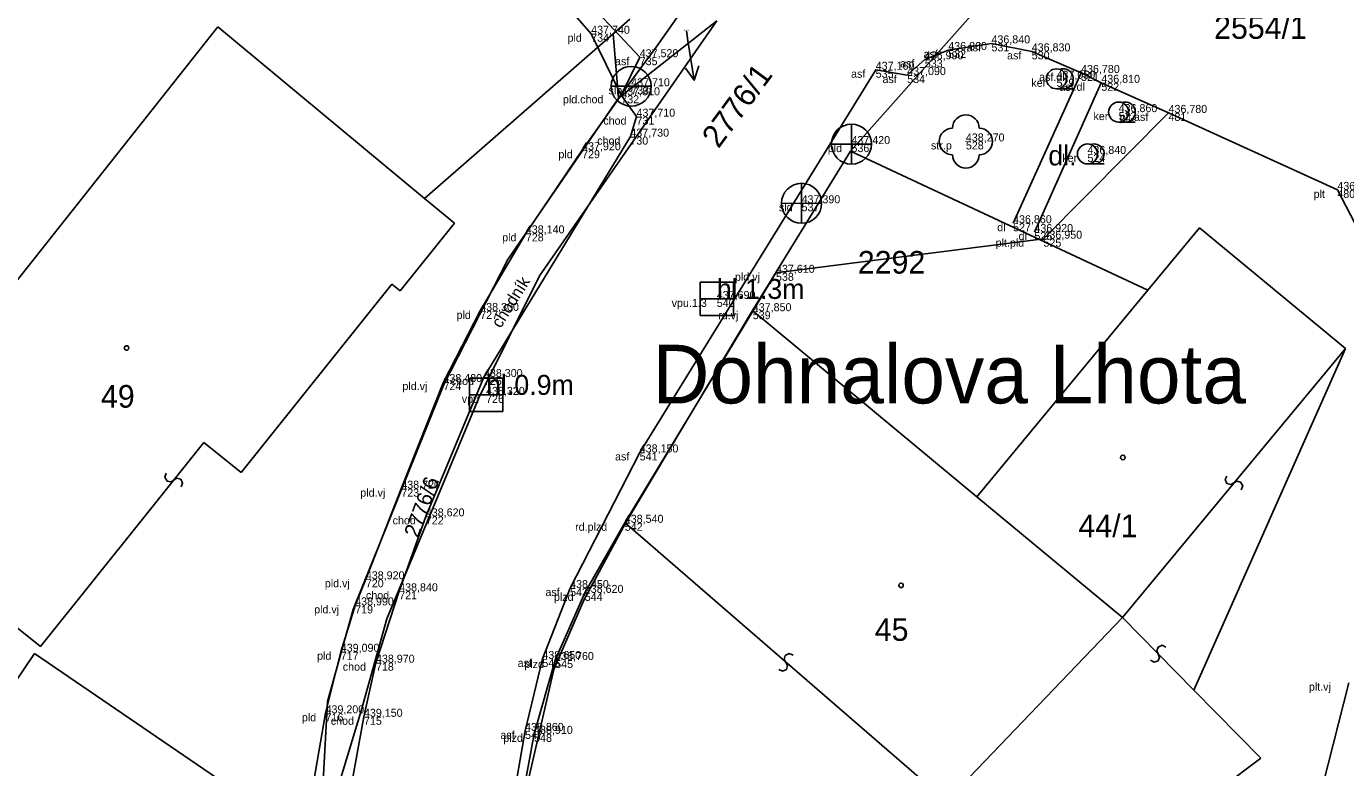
# Model space of a CAD drawing. Extents: x -747792 to -745414, y -1093712 to -1091463.
# Drawn here: x -746697.99 to -746648.52, y -1093080.43 to -1093052.61 of the extents above; entities that cross this region are included whole.
import ezdxf

# ---------------------------------------------------------------- set-up
doc = ezdxf.new("R2010")
doc.units = 0
for name, color, linetype in [('Doplňkové značky', 7, 'Continuous'), ('Hladina', 7, 'Continuous'), ('Koleje_dopravní prvky', 7, 'Continuous'), ('Kultury', 7, 'Continuous'), ('Nezařazené objekty', 7, 'Continuous'), ('Nivelační značky_hrany', 7, 'Continuous'), ('Ploty_opěrné zdi', 7, 'Continuous'), ('Popisy objektů_povrchů', 7, 'Continuous'), ('Pracovní_bod JDTM STC_VC - výška', 7, 'Continuous'), ('Pracovní_bod PPBP - výška', 7, 'Continuous'), ('Pracovní_bod PPBP - číslo', 7, 'Continuous'), ('Pracovní_bod ZPBP - číslo', 7, 'Continuous'), ('Rozhraní ploch', 7, 'Continuous'), ('Stromy_porost', 7, 'Continuous'), ('Výškopis', 7, 'Continuous'), ('Čísla popisná_parcelní', 7, 'Continuous')]:
    doc.layers.add(name, color=color, linetype=linetype)

msp = doc.modelspace()

# ---------------------------------------------------------------- linework, layer by layer
at = {"layer": 'Doplňkové značky'}
for points in [[(-746673.24, -1093052.78), (-746673.18, -1093053.15)], [(-746672.944, -1093054.631), (-746673.18, -1093053.15)], [(-746672.776, -1093054.098), (-746672.944, -1093054.631), (-746673.27, -1093054.177)]]:
    msp.add_lwpolyline(points, dxfattribs=at)
at = {"layer": 'Hladina'}
for p, q in [((-746676.81, -1093052.89), (-746676.81, -1093052.89)), ((-746661.8, -1093053.25), (-746661.8, -1093053.25)), ((-746663.42, -1093053.5), (-746663.42, -1093053.5)), ((-746660.29, -1093053.55), (-746660.29, -1093053.55)), ((-746674.99, -1093053.77), (-746674.99, -1093053.77)), ((-746666.14, -1093054.24), (-746666.14, -1093054.24)), ((-746664.3, -1093053.85), (-746664.3, -1093053.85)), ((-746664.96, -1093054.44), (-746664.96, -1093054.44)), ((-746659.36, -1093054.58), (-746659.36, -1093054.58)), ((-746658.44, -1093054.36), (-746658.44, -1093054.36)), ((-746657.68, -1093054.73), (-746657.68, -1093054.73)), ((-746675.68, -1093055.2), (-746675.68, -1093055.2)), ((-746675.31, -1093054.86), (-746675.31, -1093054.86)), ((-746675.11, -1093056), (-746675.11, -1093056)), ((-746657.03, -1093055.83), (-746657.03, -1093055.83)), ((-746655.16, -1093055.86), (-746655.16, -1093055.86)), ((-746675.34, -1093056.75), (-746675.34, -1093056.75)), ((-746667.05, -1093057.03), (-746667.05, -1093057.03)), ((-746662.76, -1093056.93), (-746662.76, -1093056.93)), ((-746677.15, -1093057.26), (-746677.15, -1093057.26)), ((-746658.2, -1093057.4), (-746658.2, -1093057.4)), ((-746648.83, -1093058.75), (-746648.83, -1093058.75)), ((-746668.92, -1093059.25), (-746668.92, -1093059.25)), ((-746660.99, -1093060), (-746660.99, -1093060)), ((-746679.26, -1093060.38), (-746679.26, -1093060.38)), ((-746660.19, -1093060.33), (-746660.19, -1093060.33)), ((-746659.85, -1093060.58), (-746659.85, -1093060.58)), ((-746669.88, -1093061.86), (-746669.88, -1093061.86)), ((-746672.1, -1093062.84), (-746672.1, -1093062.84)), ((-746680.97, -1093063.29), (-746680.97, -1093063.29)), ((-746670.75, -1093063.3), (-746670.75, -1093063.3)), ((-746682.35, -1093065.96), (-746682.35, -1093065.96)), ((-746680.83, -1093065.77), (-746680.83, -1093065.77)), ((-746680.75, -1093066.44), (-746680.75, -1093066.44)), ((-746674.99, -1093068.6), (-746674.99, -1093068.6)), ((-746683.93, -1093069.96), (-746683.93, -1093069.96)), ((-746683.01, -1093071), (-746683.01, -1093071)), ((-746675.55, -1093071.24), (-746675.55, -1093071.24)), ((-746685.26, -1093073.36), (-746685.26, -1093073.36)), ((-746684.01, -1093073.81), (-746684.01, -1093073.81)), ((-746677.6, -1093073.69), (-746677.6, -1093073.69)), ((-746677.05, -1093073.87), (-746677.05, -1093073.87)), ((-746685.66, -1093074.34), (-746685.66, -1093074.34)), ((-746686.2, -1093076.08), (-746686.2, -1093076.08)), ((-746684.88, -1093076.49), (-746684.88, -1093076.49)), ((-746678.64, -1093076.35), (-746678.64, -1093076.35)), ((-746678.16, -1093076.39), (-746678.16, -1093076.39)), ((-746686.77, -1093078.39), (-746686.77, -1093078.39)), ((-746685.33, -1093078.52), (-746685.33, -1093078.52)), ((-746679.29, -1093079.05), (-746679.29, -1093079.05)), ((-746678.95, -1093079.16), (-746678.95, -1093079.16))]:
    msp.add_line(p, q, dxfattribs=at)
at = {"layer": 'Kultury'}
for points in [[(-746683.06, -1093059.07), (-746681.93, -1093060)], [(-746681.93, -1093060), (-746683.97, -1093062.54)], [(-746684.28, -1093062.29), (-746689.94, -1093069.35)], [(-746683.97, -1093062.54), (-746684.28, -1093062.29)], [(-746648.53, -1093064.7), (-746656.88, -1093074.79)], [(-746693.59, -1093071.04), (-746691.34, -1093068.23)], [(-746689.94, -1093069.35), (-746691.34, -1093068.23)], [(-746692.742, -1093069.381), (-746692.797, -1093069.529), (-746692.713, -1093069.673), (-746692.564, -1093069.703), (-746692.348, -1093069.569), (-746692.201, -1093069.609), (-746692.132, -1093069.755), (-746692.188, -1093069.889)], [(-746652.432, -1093070.003), (-746652.375, -1093069.856), (-746652.456, -1093069.711), (-746652.605, -1093069.679), (-746652.823, -1093069.809), (-746652.969, -1093069.766), (-746653.036, -1093069.62), (-746652.978, -1093069.487)], [(-746704.65, -1093070.13), (-746697.46, -1093075.88)], [(-746697.46, -1093075.88), (-746693.59, -1093071.04)], [(-746675.52, -1093071.26), (-746663.49, -1093081.69)], [(-746656.88, -1093074.79), (-746654.21, -1093077.52)], [(-746655.259, -1093075.911), (-746655.4, -1093075.838), (-746655.553, -1093075.904), (-746655.6, -1093076.048), (-746655.493, -1093076.279), (-746655.552, -1093076.42), (-746655.704, -1093076.471), (-746655.831, -1093076.399)], [(-746699.01, -1093078.09), (-746697.68, -1093076.15)], [(-746697.68, -1093076.15), (-746687, -1093083.45)], [(-746669.24, -1093076.208), (-746669.386, -1093076.148), (-746669.533, -1093076.225), (-746669.569, -1093076.373), (-746669.443, -1093076.595), (-746669.49, -1093076.74), (-746669.638, -1093076.803), (-746669.77, -1093076.742)]]:
    msp.add_lwpolyline(points, dxfattribs=at)
at = {"layer": 'Nezařazené objekty'}
for points in [[(-746676.81, -1093052.89), (-746685.91, -1093042.46), (-746686.31, -1093042.44)], [(-746682.35, -1093065.96), (-746680.97, -1093063.29), (-746679.26, -1093060.38), (-746677.15, -1093057.26), (-746675.68, -1093055.2), (-746676.81, -1093052.89)], [(-746646.99, -1093066.16), (-746647, -1093064.29), (-746647.19, -1093061.9), (-746648.83, -1093058.75), (-746655.16, -1093055.86), (-746659.85, -1093060.58)], [(-746659.85, -1093060.58), (-746669.88, -1093061.86)], [(-746685.26, -1093073.36), (-746683.93, -1093069.96)], [(-746678.99, -1093081.99), (-746679.25, -1093082.04), (-746679.37, -1093081.47), (-746678.95, -1093079.16), (-746678.16, -1093076.39), (-746677.05, -1093073.87), (-746675.55, -1093071.24)], [(-746687.58, -1093083.1), (-746686.77, -1093078.39), (-746686.2, -1093076.08), (-746685.66, -1093074.34)]]:
    msp.add_lwpolyline(points, dxfattribs=at)
at = {"layer": 'Nivelační značky_hrany'}
for points in [[(-746675.68, -1093055.2), (-746674.99, -1093053.77), (-746677.5, -1093051.08), (-746675.64, -1093049.11), (-746674.15, -1093049.62)], [(-746660.99, -1093060), (-746658.44, -1093054.36), (-746660.29, -1093053.55), (-746661.8, -1093053.25), (-746663.42, -1093053.5), (-746664.3, -1093053.85), (-746664.96, -1093054.44), (-746666.14, -1093054.24), (-746674.99, -1093068.6), (-746677.6, -1093073.69), (-746678.64, -1093076.35), (-746679.29, -1093079.05), (-746679.71, -1093081.48), (-746679.69, -1093086.54), (-746679.06, -1093091.02), (-746678.19, -1093094.74), (-746676.83, -1093098.38), (-746673.81, -1093104.16), (-746670.33, -1093108.89), (-746666.68, -1093112.75), (-746659.26, -1093118.75), (-746651.34, -1093125.01), (-746630.74, -1093138.49)], [(-746655.16, -1093055.86), (-746657.68, -1093054.73), (-746660.19, -1093060.33)], [(-746658.44, -1093054.36), (-746657.68, -1093054.73)], [(-746675.68, -1093055.2), (-746675.11, -1093056), (-746675.34, -1093056.75), (-746680.83, -1093065.77), (-746683.01, -1093071), (-746684.01, -1093073.81), (-746684.88, -1093076.49), (-746685.33, -1093078.52), (-746686.3, -1093083.83), (-746688.69, -1093092.46), (-746689.92, -1093092.39), (-746687.57, -1093084.22)]]:
    msp.add_lwpolyline(points, dxfattribs=at)
at = {"layer": 'Ploty_opěrné zdi'}
for points in [[(-746694.23, -1093064.595), (-746694.18, -1093064.605), (-746694.155, -1093064.65), (-746694.145, -1093064.68), (-746694.155, -1093064.725), (-746694.195, -1093064.76), (-746694.23, -1093064.765), (-746694.275, -1093064.75), (-746694.305, -1093064.72), (-746694.315, -1093064.68), (-746694.305, -1093064.635), (-746694.265, -1093064.6)], [(-746656.87, -1093068.705), (-746656.82, -1093068.715), (-746656.795, -1093068.76), (-746656.785, -1093068.79), (-746656.795, -1093068.835), (-746656.835, -1093068.87), (-746656.87, -1093068.875), (-746656.915, -1093068.86), (-746656.945, -1093068.83), (-746656.955, -1093068.79), (-746656.945, -1093068.745), (-746656.905, -1093068.71)], [(-746665.19, -1093073.505), (-746665.14, -1093073.515), (-746665.115, -1093073.56), (-746665.105, -1093073.59), (-746665.115, -1093073.635), (-746665.155, -1093073.67), (-746665.19, -1093073.675), (-746665.235, -1093073.66), (-746665.265, -1093073.63), (-746665.275, -1093073.59), (-746665.265, -1093073.545), (-746665.225, -1093073.51)]]:
    msp.add_lwpolyline(points, close=True, dxfattribs=at)
at = {"layer": 'Popisy objektů_povrchů'}
msp.add_lwpolyline([(-746675.55, -1093071.24), (-746670.75, -1093063.3)], dxfattribs=at)
at = {"layer": 'Pracovní_bod JDTM STC_VC - výška'}
msp.add_circle((-746662.76, -1093056.93), 0.0005, dxfattribs=at)
for centre, start, end in [((-746662.76, -1093056.43), 0, 180), ((-746663.26, -1093056.93), 90, 270), ((-746662.26, -1093056.93), 270, 90), ((-746662.76, -1093057.43), 180, 360)]:
    msp.add_arc(centre, 0.5, start, end, dxfattribs=at)
at = {"layer": 'Pracovní_bod PPBP - výška'}
for points in [[(-746670.75, -1093063.3), (-746669.88, -1093061.86)], [(-746683.93, -1093069.96), (-746682.35, -1093065.96)], [(-746685.66, -1093074.34), (-746685.26, -1093073.36)], [(-746650.12, -1093086.83), (-746649.37, -1093081.09), (-746648.4, -1093077.24)]]:
    msp.add_lwpolyline(points, dxfattribs=at)
at = {"layer": 'Pracovní_bod PPBP - číslo'}
for p, q in [((-746659.36, -1093054.955), (-746658.735, -1093054.955)), ((-746657.03, -1093056.205), (-746656.405, -1093056.205)), ((-746658.2, -1093057.775), (-746657.575, -1093057.775))]:
    msp.add_line(p, q, dxfattribs=at)
for centre in [(-746659.36, -1093054.58), (-746657.03, -1093055.83), (-746658.2, -1093057.4)]:
    msp.add_circle(centre, 0.375, dxfattribs=at)
for centre in [(-746659.11, -1093054.58), (-746656.78, -1093055.83), (-746657.95, -1093057.4)]:
    msp.add_arc(centre, 0.375, 249.4944, 109.0474, dxfattribs=at)
at = {"layer": 'Stromy_porost'}
for points in [[(-746667.08, -1093057.29), (-746652.89, -1093041.3)], [(-746672.97, -1093051.39), (-746674.37, -1093053.39)], [(-746698.65, -1093062.54), (-746690.81, -1093052.63)], [(-746690.81, -1093052.63), (-746683.06, -1093059.07)], [(-746672.1, -1093052.41), (-746678.75, -1093061.97)], [(-746675.36, -1093052.34), (-746675.99, -1093052.89)], [(-746675.78, -1093055.31), (-746672.1, -1093052.41)], [(-746675.99, -1093052.89), (-746683.06, -1093059.07)], [(-746675.78, -1093055.31), (-746675.99, -1093052.89)], [(-746674.37, -1093053.39), (-746675.78, -1093055.31)], [(-746675.78, -1093055.31), (-746679.93, -1093061.36)], [(-746670.76, -1093063.27), (-746667.08, -1093057.29)], [(-746667.08, -1093057.29), (-746655.94, -1093062.51)], [(-746654, -1093060.17), (-746655.94, -1093062.51)], [(-746648.53, -1093064.7), (-746654, -1093060.17)], [(-746679.93, -1093061.36), (-746682.34, -1093066.05)], [(-746678.75, -1093061.97), (-746681.02, -1093066.55)], [(-746655.94, -1093062.51), (-746662.35, -1093070.26)], [(-746675.52, -1093071.26), (-746670.76, -1093063.27)], [(-746662.35, -1093070.26), (-746670.76, -1093063.27)], [(-746648.53, -1093064.7), (-746654.21, -1093077.52)], [(-746682.34, -1093066.05), (-746685.73, -1093074.49)], [(-746681.02, -1093066.55), (-746684.47, -1093074.84)], [(-746656.88, -1093074.79), (-746662.35, -1093070.26)], [(-746675.52, -1093071.26), (-746677.09, -1093074.14)], [(-746685.73, -1093074.49), (-746686.7, -1093077.95)], [(-746678.21, -1093076.74), (-746677.09, -1093074.14)], [(-746684.47, -1093074.84), (-746685.44, -1093078.3)], [(-746663.49, -1093081.69), (-746656.88, -1093074.79)], [(-746679.34, -1093081.62), (-746678.21, -1093076.74)], [(-746686.7, -1093077.95), (-746687, -1093083.45)], [(-746654.21, -1093077.52), (-746651.7, -1093080.07)], [(-746685.44, -1093078.3), (-746687, -1093083.45)], [(-746659.01, -1093085.57), (-746651.7, -1093080.07)]]:
    msp.add_lwpolyline(points, dxfattribs=at)
at = {"layer": 'Čísla popisná_parcelní'}
for p, q in [((-746674.562, -1093054.86), (-746676.057, -1093054.86)), ((-746667.051, -1093057.778), (-746667.05, -1093056.283)), ((-746666.298, -1093057.036), (-746667.798, -1093057.031)), ((-746668.921, -1093059.998), (-746668.92, -1093058.503)), ((-746668.168, -1093059.256), (-746669.668, -1093059.251)), ((-746671.474, -1093062.213), (-746672.726, -1093062.213)), ((-746672.726, -1093062.213), (-746672.726, -1093063.467)), ((-746671.474, -1093063.467), (-746671.474, -1093062.213)), ((-746672.726, -1093062.84), (-746671.476, -1093062.84)), ((-746672.726, -1093063.467), (-746671.474, -1093063.467)), ((-746680.124, -1093065.813), (-746681.375, -1093065.813)), ((-746681.375, -1093065.813), (-746681.375, -1093067.067)), ((-746680.124, -1093067.067), (-746680.124, -1093065.813)), ((-746681.375, -1093066.44), (-746680.125, -1093066.44)), ((-746681.375, -1093067.067), (-746680.124, -1093067.067))]:
    msp.add_line(p, q, dxfattribs=at)
for centre in [(-746667.05, -1093057.03), (-746668.92, -1093059.25)]:
    msp.add_circle(centre, 0.75, dxfattribs=at)
for start, end in [(0, 180), (180, 0)]:
    msp.add_arc((-746675.31, -1093054.86), 0.747, start, end, dxfattribs=at)

# ---------------------------------------------------------------- texts
at = {"layer": 'Doplňkové značky'}
msp.add_text('2776/1', height=0.85, rotation=53.5143, dxfattribs=at).set_placement((-746672.037, -1093057.225))
msp.add_text('Dohnalova Lhota', height=2.2, dxfattribs=at).set_placement((-746674.502, -1093066.76))
at = {"layer": 'Koleje_dopravní prvky'}
for s, height, p in [('2554/1', 0.85, (-746653.451, -1093053.08)), ('2776/1', 0.05, (-746673.351, -1093052.78)), ('2292', 0.85, (-746666.812, -1093061.89)), ('49', 0.85, (-746695.192, -1093066.92)), ('44/1', 0.85, (-746658.538, -1093071.78)), ('45', 0.85, (-746666.176, -1093075.67))]:
    msp.add_text(s, height=height, dxfattribs=at).set_placement(p)
msp.add_text('2776/6', height=0.57, rotation=69.6717, dxfattribs=at).set_placement((-746683.309, -1093071.834))
at = {"layer": 'Pracovní_bod ZPBP - číslo'}
for s, height, rotation, p in [('dl.', 0.75, 0.3212, (-746659.667, -1093057.833)), ('chodník', 0.45, 57.6561, (-746680.208, -1093063.964))]:
    msp.add_text(s, height=height, rotation=rotation, dxfattribs=at).set_placement(p)
for s, p in [('hl.1.3m', (-746672.1, -1093062.84)), ('hl.0.9m', (-746680.75, -1093066.44))]:
    msp.add_text(s, height=0.75, dxfattribs=at).set_placement(p)
at = {"layer": 'Rozhraní ploch'}
for s, p in [(' pld', (-746677.809, -1093053.19)), ('734', (-746676.81, -1093053.19)), (' asf', (-746662.837, -1093053.55)), ('531', (-746661.8, -1093053.55)), (' asf', (-746676.027, -1093054.07)), (' asf', (-746664.457, -1093053.8)), ('532', (-746663.42, -1093053.8)), (' asf', (-746661.327, -1093053.85)), ('530', (-746660.29, -1093053.85)), ('735', (-746674.99, -1093054.07)), (' asf', (-746667.177, -1093054.54)), ('535', (-746666.14, -1093054.54)), (' asf', (-746665.337, -1093054.15)), ('533', (-746664.3, -1093054.15)), (' asf', (-746665.997, -1093054.74)), ('534', (-746664.96, -1093054.74)), (' ker', (-746660.416, -1093054.88)), (' asf.dl', (-746660.126, -1093054.66)), ('529', (-746659.36, -1093054.88)), (' asf.dl', (-746659.366, -1093055.03)), ('521', (-746658.44, -1093054.66)), ('522', (-746657.68, -1093055.03)), (' pld.chod', (-746677.98, -1093055.5)), (' slb', (-746676.271, -1093055.16)), ('732', (-746675.68, -1093055.5)), ('733', (-746675.31, -1093055.16)), (' chod', (-746676.466, -1093056.3)), ('731', (-746675.11, -1093056.3)), (' ker', (-746658.086, -1093056.13)), ('523', (-746657.03, -1093056.13)), (' plt.asf', (-746657.101, -1093056.16)), ('481', (-746655.16, -1093056.16)), (' chod', (-746676.696, -1093057.05)), ('730', (-746675.34, -1093057.05)), (' pld', (-746668.049, -1093057.33)), ('536', (-746667.05, -1093057.33)), (' str.p', (-746664.179, -1093057.23)), ('528', (-746662.76, -1093057.23)), (' pld', (-746678.149, -1093057.56)), ('729', (-746677.15, -1093057.56)), (' ker', (-746659.256, -1093057.7)), ('524', (-746658.2, -1093057.7)), (' plt', (-746649.829, -1093059.05)), ('480', (-746648.83, -1093059.05)), (' sld', (-746669.881, -1093059.55)), ('537', (-746668.92, -1093059.55)), (' dl', (-746661.694, -1093060.3)), ('527', (-746660.99, -1093060.3)), (' pld', (-746680.259, -1093060.68)), ('728', (-746679.26, -1093060.68)), (' plt.pld', (-746661.754, -1093060.88)), (' dl', (-746660.894, -1093060.63)), ('526', (-746660.19, -1093060.63)), ('525', (-746659.85, -1093060.88)), (' pld.vj', (-746671.529, -1093062.16)), ('538', (-746669.88, -1093062.16)), (' vpu.1.3', (-746673.904, -1093063.14)), ('540', (-746672.1, -1093063.14)), (' pld', (-746681.969, -1093063.59)), ('727', (-746680.97, -1093063.59)), (' rd.vj', (-746672.16, -1093063.6)), ('539', (-746670.75, -1093063.6)), (' pld.vj', (-746683.999, -1093066.26)), ('724', (-746682.35, -1093066.26)), (' chod', (-746682.186, -1093066.07)), ('725', (-746680.83, -1093066.07)), (' vpu', (-746681.773, -1093066.74)), ('726', (-746680.75, -1093066.74)), (' asf', (-746676.027, -1093068.9)), ('541', (-746674.99, -1093068.9)), (' pld.vj', (-746685.579, -1093070.26)), ('723', (-746683.93, -1093070.26)), (' chod', (-746684.366, -1093071.3)), ('722', (-746683.01, -1093071.3)), (' rd.plzd', (-746677.524, -1093071.54)), ('542', (-746675.55, -1093071.54)), (' pld.vj', (-746686.909, -1093073.66)), ('720', (-746685.26, -1093073.66)), (' chod', (-746685.366, -1093074.11)), ('721', (-746684.01, -1093074.11)), (' asf', (-746678.637, -1093073.99)), (' plzd', (-746678.318, -1093074.17)), ('543', (-746677.6, -1093073.99)), ('544', (-746677.05, -1093074.17)), (' pld.vj', (-746687.309, -1093074.64)), ('719', (-746685.66, -1093074.64)), (' pld', (-746687.199, -1093076.38)), ('717', (-746686.2, -1093076.38)), (' chod', (-746686.236, -1093076.79)), ('718', (-746684.88, -1093076.79)), (' asf', (-746679.677, -1093076.65)), (' plzd', (-746679.428, -1093076.69)), ('546', (-746678.64, -1093076.65)), ('545', (-746678.16, -1093076.69)), (' plt.vj', (-746650.008, -1093077.54)), (' pld', (-746687.769, -1093078.69)), ('716', (-746686.77, -1093078.69)), (' chod', (-746686.686, -1093078.82)), ('715', (-746685.33, -1093078.82)), (' asf', (-746680.327, -1093079.35)), (' plzd', (-746680.218, -1093079.46)), ('547', (-746679.29, -1093079.35)), ('548', (-746678.95, -1093079.46))]:
    msp.add_text(s, height=0.3, dxfattribs=at).set_placement(p)
at = {"layer": 'Výškopis'}
for s, p in [('437,740', (-746676.81, -1093052.89)), ('436,860', (-746663.42, -1093053.5)), ('436,840', (-746661.8, -1093053.25)), ('436,830', (-746660.29, -1093053.55)), ('437,520', (-746674.99, -1093053.77)), ('436,990', (-746664.3, -1093053.85)), ('437,160', (-746666.14, -1093054.24)), ('437,090', (-746664.96, -1093054.44)), ('436,780', (-746658.44, -1093054.36)), ('437,710', (-746675.31, -1093054.86)), ('437,050', (-746659.36, -1093054.58)), ('436,810', (-746657.68, -1093054.73)), ('437,810', (-746675.68, -1093055.2)), ('437,710', (-746675.11, -1093056)), ('436,860', (-746657.03, -1093055.83)), ('436,780', (-746655.16, -1093055.86)), ('437,730', (-746675.34, -1093056.75)), ('437,420', (-746667.05, -1093057.03)), ('438,270', (-746662.76, -1093056.93)), ('437,920', (-746677.15, -1093057.26)), ('436,840', (-746658.2, -1093057.4)), ('436,800', (-746648.83, -1093058.75)), ('437,390', (-746668.92, -1093059.25)), ('436,860', (-746660.99, -1093060)), ('438,140', (-746679.26, -1093060.38)), ('436,920', (-746660.19, -1093060.33)), ('436,950', (-746659.85, -1093060.58)), ('437,610', (-746669.88, -1093061.86)), ('437,690', (-746672.1, -1093062.84)), ('438,300', (-746680.97, -1093063.29)), ('437,850', (-746670.75, -1093063.3)), ('438,300', (-746680.83, -1093065.77)), ('438,480', (-746682.35, -1093065.96)), ('438,320', (-746680.75, -1093066.44)), ('438,150', (-746674.99, -1093068.6)), ('438,720', (-746683.93, -1093069.96)), ('438,620', (-746683.01, -1093071)), ('438,540', (-746675.55, -1093071.24)), ('438,920', (-746685.26, -1093073.36)), ('438,840', (-746684.01, -1093073.81)), ('438,450', (-746677.6, -1093073.69)), ('438,990', (-746685.66, -1093074.34)), ('438,620', (-746677.05, -1093073.87)), ('439,090', (-746686.2, -1093076.08)), ('438,970', (-746684.88, -1093076.49)), ('438,650', (-746678.64, -1093076.35)), ('438,760', (-746678.16, -1093076.39)), ('439,200', (-746686.77, -1093078.39)), ('439,150', (-746685.33, -1093078.52)), ('438,860', (-746679.29, -1093079.05)), ('438,910', (-746678.95, -1093079.16))]:
    msp.add_text(s, height=0.3, dxfattribs=at).set_placement(p)

doc.saveas('drawing.dxf')
